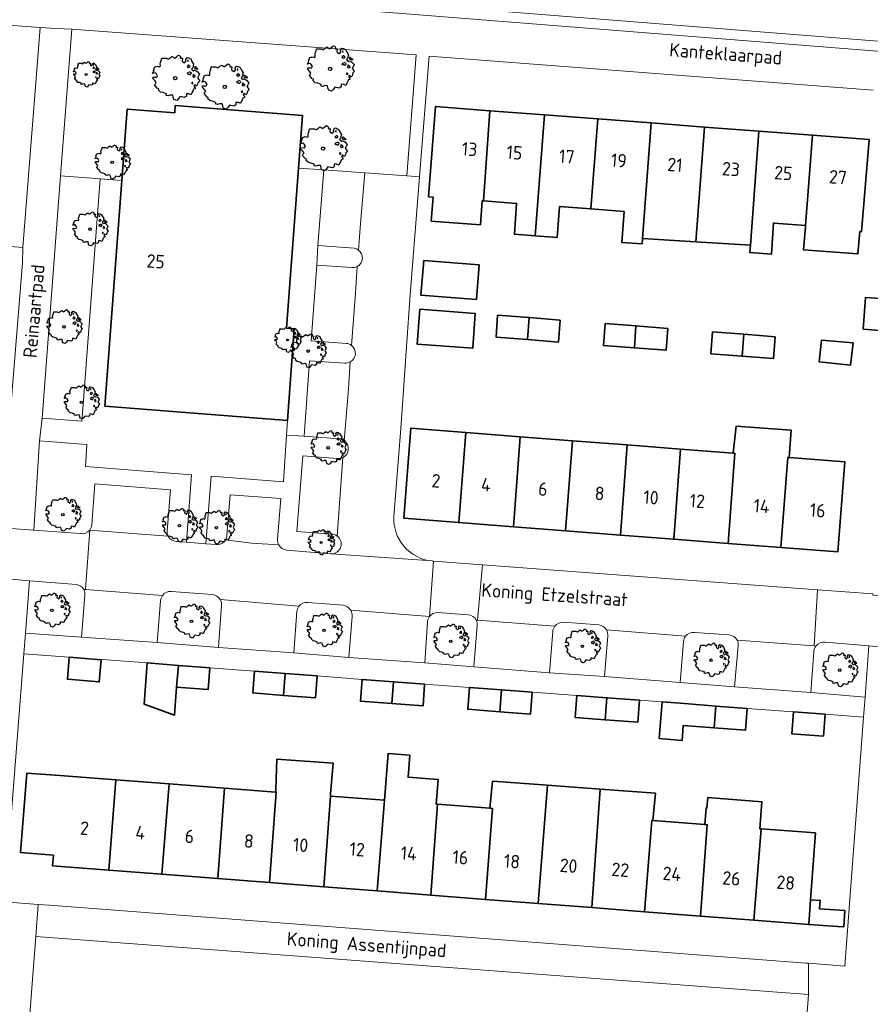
# Model space of a CAD drawing. Header units: metres. Extents: x 152391 to 157968, y 462336 to 467280.
# Tile 271 of 656: x 155367 to 155453, y 464817 to 464915. Entities that reach past the tile are written whole.
import ezdxf
from ezdxf.enums import TextEntityAlignment as Align

# ---------------------------------------------------------------- set-up
doc = ezdxf.new("R2010")
doc.units = ezdxf.units.M
doc.header["$LTSCALE"] = 0.75
doc.layers.get('0').update_dxf_attribs({"lineweight": 25})
for name, color, linetype, lineweight in [('B-GV-GR-BOOM-S', 252, 'Continuous', 25), ('B-WE-GR-BEPLANTING_CULTUUR_BODEMBEDEKKER-GV', 251, 'Continuous', 18), ('B-WE-GR-BEPLANTING_CULTUUR_HEESTERS-GV', 251, 'Continuous', 18), ('B-WE-OG-BEBOUWING-GV', 6, 'Continuous', 35), ('B-WE-OG-BEBOUWING-T18', 1, 'Continuous', 18), ('B-WE-OG-TERREIN_CULTUURSCHEIDING-GV', 251, 'Continuous', 18), ('B-WE-OG-TOPOGRAFIE-T18', 1, 'Continuous', 18), ('B-WE-OG-WATER_SLOOT-GV', 251, 'Continuous', 18), ('B-WE-VH-VERHARDING_BETONSTRAATSTEEN-GV', 251, 'Continuous', 18), ('B-WE-VH-VERHARDING_TEGEL-GV', 251, 'Continuous', 18)]:
    doc.layers.add(name, color=color, linetype=linetype, lineweight=lineweight)
doc.styles.add('NLCS-ISO-M750-T18', font='NLCS-ISO.ttf', dxfattribs={"height": 1.35})

# ---------------------------------------------------------------- blocks, each defined once
blk = doc.blocks.new('SGR-BOOM_21_30')
at = {"linetype": 'Continuous'}
for p, q in [((-1.133, 1.088), (-1.109, 1.187)), ((-1.121, 0.924), (-1.133, 1.088)), ((-1.109, 1.187), (-1.051, 1.335)), ((-1.051, 1.335), (-1.016, 1.499)), ((-1.016, 1.499), (-0.668, 1.499)), ((-0.668, 1.499), (-0.516, 1.433)), ((-0.516, 1.433), (-0.47, 1.45)), ((-0.47, 1.45), (-0.365, 1.548)), ((-0.365, 1.548), (-0.226, 1.647)), ((-0.226, 1.647), (-0.133, 1.581)), ((-0.133, 1.581), (-0.063, 1.515)), ((-0.063, 1.515), (0.065, 1.581)), ((0.065, 1.581), (0.205, 1.712)), ((0.205, 1.712), (0.263, 1.729)), ((0.263, 1.729), (0.333, 1.696)), ((0.333, 1.696), (0.391, 1.647)), ((0.402, 1.532), (0.379, 1.499)), ((0.379, 1.499), (0.53, 1.515)), ((0.391, 1.647), (0.402, 1.532)), ((0.542, 1.483), (0.507, 1.285)), ((0.507, 1.285), (0.565, 1.236)), ((0.53, 1.515), (0.542, 1.483)), ((0.565, 1.236), (0.693, 1.154)), ((0.693, 1.154), (0.751, 1.203)), ((0.751, 1.203), (0.798, 1.285)), ((0.786, 1.4), (0.891, 1.565)), ((0.798, 1.285), (0.786, 1.4)), ((0.891, 1.565), (1.019, 1.532)), ((0.972, 1.368), (0.926, 1.335)), ((0.926, 1.335), (0.949, 1.253)), ((0.949, 1.253), (0.961, 1.236)), ((0.961, 1.269), (0.972, 1.368)), ((1.019, 1.532), (1.158, 1.45)), ((1.158, 1.45), (1.251, 1.269)), ((1.251, 1.269), (1.379, 1.055)), ((1.379, 1.055), (1.321, 0.793)), ((-1.703, 0.365), (-1.656, 0.48)), ((-1.493, 0.415), (-1.703, 0.365)), ((-1.679, -0.029), (-1.668, 0.086)), ((-1.668, 0.086), (-1.389, 0.07)), ((-1.656, 0.48), (-1.598, 0.53)), ((-1.633, 0.579), (-1.528, 0.875)), ((-1.598, 0.53), (-1.633, 0.579)), ((-1.528, 0.875), (-1.458, 0.858)), ((-1.423, 0.333), (-1.493, 0.415)), ((-1.458, 0.858), (-1.342, 0.908)), ((-1.33, 0.185), (-1.423, 0.333)), ((-1.389, 0.07), (-1.33, 0.185)), ((-1.342, 0.908), (-1.179, 0.858)), ((-1.179, 0.858), (-1.121, 0.924)), ((0.937, 0.908), (0.891, 0.875)), ((0.891, 0.875), (0.926, 0.825)), ((0.926, 0.415), (0.891, 0.333)), ((0.891, 0.333), (1.03, 0.316)), ((0.926, 0.825), (0.984, 0.842)), ((1.054, 0.464), (0.926, 0.415)), ((0.972, 0.973), (0.937, 0.908)), ((1.03, 0.973), (0.972, 0.973)), ((0.984, 0.842), (1.03, 0.776)), ((1.077, 0.94), (1.03, 0.973)), ((1.03, 0.776), (1.077, 0.842)), ((1.03, 0.316), (1.112, 0.251)), ((1.112, 0.464), (1.054, 0.464)), ((1.124, 0.875), (1.077, 0.94)), ((1.077, 0.842), (1.124, 0.875)), ((1.217, 0.398), (1.112, 0.464)), ((1.112, 0.251), (1.205, 0.365)), ((1.205, 0.365), (1.24, 0.415)), ((1.321, 0.793), (1.228, 0.694)), ((1.228, 0.694), (1.275, 0.628)), ((1.275, 0.628), (1.379, 0.563)), ((1.344, 0.185), (1.31, 0.103)), ((1.434, 0.049), (1.31, 0.103)), ((1.356, 0.3), (1.344, 0.234)), ((1.344, 0.234), (1.344, 0.185)), ((1.426, 0.234), (1.356, 0.3)), ((1.379, 0.563), (1.438, 0.595)), ((1.472, 0.201), (1.426, 0.234)), ((1.434, 0.049), (1.507, 0.136)), ((1.472, 0.858), (1.438, 0.809)), ((1.438, 0.809), (1.461, 0.743)), ((1.438, 0.595), (1.565, 0.563)), ((1.461, 0.743), (1.531, 0.694)), ((1.542, 0.858), (1.472, 0.858)), ((1.507, 0.136), (1.472, 0.201)), ((1.531, 0.727), (1.635, 0.678)), ((1.531, 0.694), (1.542, 0.727)), ((1.624, 0.76), (1.542, 0.858)), ((1.565, 0.563), (1.635, 0.513)), ((1.728, 0.71), (1.624, 0.76)), ((1.635, 0.678), (1.728, 0.71)), ((1.635, 0.513), (1.81, 0.316)), ((1.717, 0.103), (1.67, 0.037)), ((1.67, 0.037), (1.763, -0.094)), ((1.81, 0.316), (1.717, 0.103)), ((-1.54, -0.177), (-1.679, -0.029)), ((-1.551, -0.505), (-1.493, -0.423)), ((-1.354, -0.752), (-1.551, -0.505)), ((-1.435, -0.324), (-1.54, -0.177)), ((-1.493, -0.423), (-1.435, -0.324)), ((-1.249, -0.784), (-1.354, -0.752)), ((-1.272, -0.899), (-1.249, -0.784)), ((-1.109, -1.047), (-1.272, -0.899)), ((1.286, -0.292), (1.24, -0.357)), ((1.24, -0.357), (1.251, -0.423)), ((1.263, -0.423), (1.333, -0.407)), ((1.333, -0.341), (1.286, -0.292)), ((1.356, -0.883), (1.286, -1.014)), ((1.333, -0.407), (1.333, -0.341)), ((1.368, -0.834), (1.356, -0.883)), ((1.484, -0.801), (1.368, -0.834)), ((1.461, -0.472), (1.391, -0.587)), ((1.391, -0.587), (1.426, -0.637)), ((1.426, -0.637), (1.496, -0.702)), ((1.577, -0.587), (1.461, -0.472)), ((1.496, -0.702), (1.484, -0.801)), ((1.658, -0.522), (1.577, -0.587)), ((1.682, -0.423), (1.658, -0.522)), ((1.717, -0.308), (1.682, -0.423)), ((1.845, -0.177), (1.717, -0.308)), ((1.763, -0.094), (1.845, -0.177)), ((-0.912, -1.08), (-1.109, -1.047)), ((-0.668, -1.179), (-0.912, -1.08)), ((-0.679, -1.294), (-0.668, -1.179)), ((-0.551, -1.326), (-0.679, -1.294)), ((-0.4, -1.261), (-0.551, -1.326)), ((-0.191, -1.277), (-0.4, -1.261)), ((-0.156, -1.425), (-0.191, -1.277)), ((-0.133, -1.491), (-0.156, -1.425)), ((-0.098, -1.606), (-0.133, -1.491)), ((0.112, -1.671), (-0.098, -1.606)), ((0.251, -1.524), (0.112, -1.671)), ((0.356, -1.376), (0.251, -1.524)), ((0.682, -1.441), (0.356, -1.376)), ((0.833, -1.359), (0.682, -1.441)), ((0.844, -1.162), (0.833, -1.359)), ((1.03, -1.179), (0.844, -1.162)), ((1.182, -1.244), (1.03, -1.179)), ((1.286, -1.014), (1.182, -1.244))]:
    blk.add_line(p, q, dxfattribs=at)
blk.add_circle((0, 0), 0.126, dxfattribs=at)
blk = doc.blocks.new('SGR-BOOM_31_50')
at = {"linetype": 'Continuous'}
for p, q in [((-1.402, 1.78), (-1.355, 1.999)), ((-1.355, 1.999), (-0.89, 1.999)), ((-0.89, 1.999), (-0.688, 1.911)), ((-0.626, 1.933), (-0.487, 2.064)), ((-0.487, 2.064), (-0.301, 2.196)), ((-0.301, 2.196), (-0.177, 2.108)), ((-0.177, 2.108), (-0.084, 2.02)), ((-0.084, 2.02), (0.087, 2.108)), ((0.087, 2.108), (0.273, 2.283)), ((0.273, 2.283), (0.351, 2.305)), ((0.351, 2.305), (0.444, 2.261)), ((0.444, 2.261), (0.521, 2.196)), ((0.537, 2.042), (0.506, 1.999)), ((0.506, 1.999), (0.707, 2.02)), ((0.521, 2.196), (0.537, 2.042)), ((0.723, 1.977), (0.676, 1.714)), ((0.707, 2.02), (0.723, 1.977)), ((1.048, 1.867), (1.188, 2.086)), ((1.188, 2.086), (1.358, 2.042)), ((1.358, 2.042), (1.545, 1.933)), ((-2.177, 0.772), (-2.038, 1.166)), ((-2.038, 1.166), (-1.944, 1.144)), ((-1.944, 1.144), (-1.789, 1.21)), ((-1.789, 1.21), (-1.572, 1.144)), ((-1.572, 1.144), (-1.495, 1.232)), ((-1.51, 1.451), (-1.479, 1.582)), ((-1.495, 1.232), (-1.51, 1.451)), ((-1.479, 1.582), (-1.402, 1.78)), ((-0.688, 1.911), (-0.626, 1.933)), ((0.676, 1.714), (0.754, 1.648)), ((0.754, 1.648), (0.924, 1.539)), ((0.924, 1.539), (1.002, 1.604)), ((1.002, 1.604), (1.064, 1.714)), ((1.064, 1.714), (1.048, 1.867)), ((1.25, 1.21), (1.188, 1.166)), ((1.188, 1.166), (1.234, 1.101)), ((1.296, 1.823), (1.234, 1.78)), ((1.234, 1.78), (1.265, 1.67)), ((1.234, 1.101), (1.312, 1.122)), ((1.296, 1.298), (1.25, 1.21)), ((1.265, 1.67), (1.281, 1.648)), ((1.281, 1.692), (1.296, 1.823)), ((1.374, 1.298), (1.296, 1.298)), ((1.312, 1.122), (1.374, 1.035)), ((1.436, 1.254), (1.374, 1.298)), ((1.374, 1.035), (1.436, 1.122)), ((1.498, 1.166), (1.436, 1.254)), ((1.436, 1.122), (1.498, 1.166)), ((1.545, 1.933), (1.669, 1.692)), ((1.762, 1.057), (1.638, 0.925)), ((1.669, 1.692), (1.839, 1.407)), ((1.839, 1.407), (1.762, 1.057)), ((1.963, 1.144), (1.917, 1.079)), ((1.917, 1.079), (1.948, 0.991)), ((1.948, 0.991), (2.041, 0.925)), ((2.056, 1.144), (1.963, 1.144)), ((2.165, 1.013), (2.056, 1.144)), ((2.304, 0.947), (2.165, 1.013)), ((-2.27, 0.487), (-2.208, 0.641)), ((-1.991, 0.553), (-2.27, 0.487)), ((-2.239, -0.038), (-2.224, 0.115)), ((-2.224, 0.115), (-1.851, 0.093)), ((-2.208, 0.641), (-2.131, 0.706)), ((-2.131, 0.706), (-2.177, 0.772)), ((-1.898, 0.444), (-1.991, 0.553)), ((-1.774, 0.246), (-1.898, 0.444)), ((-1.851, 0.093), (-1.774, 0.246)), ((1.234, 0.553), (1.188, 0.444)), ((1.188, 0.444), (1.374, 0.422)), ((1.405, 0.619), (1.234, 0.553)), ((1.374, 0.422), (1.483, 0.334)), ((1.483, 0.619), (1.405, 0.619)), ((1.622, 0.531), (1.483, 0.619)), ((1.483, 0.334), (1.607, 0.487)), ((1.607, 0.487), (1.653, 0.553)), ((1.638, 0.925), (1.7, 0.838)), ((1.7, 0.838), (1.839, 0.75)), ((1.793, 0.246), (1.746, 0.137)), ((1.911, 0.065), (1.746, 0.137)), ((1.808, 0.4), (1.793, 0.312)), ((1.793, 0.312), (1.793, 0.246)), ((1.901, 0.312), (1.808, 0.4)), ((1.839, 0.75), (1.917, 0.794)), ((1.963, 0.268), (1.901, 0.312)), ((1.911, 0.065), (2.01, 0.181)), ((1.917, 0.794), (2.087, 0.75)), ((2.01, 0.181), (1.963, 0.268)), ((2.041, 0.969), (2.18, 0.903)), ((2.041, 0.925), (2.056, 0.969)), ((2.087, 0.75), (2.18, 0.684)), ((2.18, 0.903), (2.304, 0.947)), ((2.18, 0.684), (2.413, 0.422)), ((2.289, 0.137), (2.227, 0.049)), ((2.227, 0.049), (2.351, -0.126)), ((2.413, 0.422), (2.289, 0.137)), ((-2.053, -0.235), (-2.239, -0.038)), ((-2.069, -0.673), (-1.991, -0.564)), ((-1.805, -1.002), (-2.069, -0.673)), ((-1.913, -0.433), (-2.053, -0.235)), ((-1.991, -0.564), (-1.913, -0.433)), ((1.715, -0.389), (1.653, -0.476)), ((1.653, -0.476), (1.669, -0.564)), ((1.684, -0.564), (1.777, -0.542)), ((1.777, -0.454), (1.715, -0.389)), ((1.777, -0.542), (1.777, -0.454)), ((1.948, -0.63), (1.855, -0.783)), ((1.855, -0.783), (1.901, -0.849)), ((1.901, -0.849), (1.994, -0.936)), ((2.103, -0.783), (1.948, -0.63)), ((1.994, -0.936), (1.979, -1.068)), ((2.211, -0.695), (2.103, -0.783)), ((2.242, -0.564), (2.211, -0.695)), ((2.289, -0.411), (2.242, -0.564)), ((2.459, -0.235), (2.289, -0.411)), ((2.351, -0.126), (2.459, -0.235)), ((-1.665, -1.046), (-1.805, -1.002)), ((-1.696, -1.199), (-1.665, -1.046)), ((-1.479, -1.396), (-1.696, -1.199)), ((-1.216, -1.44), (-1.479, -1.396)), ((-0.89, -1.571), (-1.216, -1.44)), ((-0.906, -1.725), (-0.89, -1.571)), ((-0.735, -1.769), (-0.906, -1.725)), ((-0.533, -1.681), (-0.735, -1.769)), ((-0.254, -1.703), (-0.533, -1.681)), ((-0.208, -1.9), (-0.254, -1.703)), ((-0.177, -1.988), (-0.208, -1.9)), ((0.475, -1.834), (0.335, -2.031)), ((0.909, -1.922), (0.475, -1.834)), ((1.11, -1.812), (0.909, -1.922)), ((1.126, -1.55), (1.11, -1.812)), ((1.374, -1.571), (1.126, -1.55)), ((1.576, -1.659), (1.374, -1.571)), ((1.715, -1.352), (1.576, -1.659)), ((1.808, -1.177), (1.715, -1.352)), ((1.824, -1.112), (1.808, -1.177)), ((1.979, -1.068), (1.824, -1.112)), ((-0.13, -2.141), (-0.177, -1.988)), ((0.149, -2.229), (-0.13, -2.141)), ((0.335, -2.031), (0.149, -2.229))]:
    blk.add_line(p, q, dxfattribs=at)
blk.add_circle((0, 0), 0.169, dxfattribs=at)
blk = doc.blocks.new('SGR-BOOM_DIAMETER_ONBEKEND')
at = {"linetype": 'Continuous'}
for p, q in [((-0.832, 0.89), (-0.788, 1.001)), ((-0.788, 1.001), (-0.762, 1.124)), ((-0.762, 1.124), (-0.501, 1.124)), ((-0.501, 1.124), (-0.387, 1.075)), ((-0.387, 1.075), (-0.352, 1.087)), ((-0.352, 1.087), (-0.274, 1.161)), ((-0.274, 1.161), (-0.169, 1.235)), ((-0.169, 1.235), (-0.099, 1.186)), ((-0.099, 1.186), (-0.047, 1.137)), ((-0.047, 1.137), (0.049, 1.186)), ((0.049, 1.186), (0.154, 1.284)), ((0.154, 1.284), (0.197, 1.297)), ((0.197, 1.297), (0.25, 1.272)), ((0.25, 1.272), (0.293, 1.235)), ((0.302, 1.149), (0.284, 1.124)), ((0.284, 1.124), (0.398, 1.137)), ((0.293, 1.235), (0.302, 1.149)), ((0.407, 1.112), (0.38, 0.964)), ((0.398, 1.137), (0.407, 1.112)), ((0.59, 1.05), (0.668, 1.173)), ((0.598, 0.964), (0.59, 1.05)), ((0.668, 1.173), (0.764, 1.149)), ((0.729, 1.026), (0.694, 1.001)), ((0.694, 1.001), (0.712, 0.939)), ((0.721, 0.952), (0.729, 1.026)), ((0.764, 1.149), (0.869, 1.087)), ((0.869, 1.087), (0.939, 0.952)), ((-1.277, 0.274), (-1.242, 0.36)), ((-1.12, 0.311), (-1.277, 0.274)), ((-1.259, -0.022), (-1.251, 0.065)), ((-1.251, 0.065), (-1.041, 0.052)), ((-1.242, 0.36), (-1.198, 0.397)), ((-1.225, 0.434), (-1.146, 0.656)), ((-1.198, 0.397), (-1.225, 0.434)), ((-1.146, 0.656), (-1.094, 0.644)), ((-1.068, 0.249), (-1.12, 0.311)), ((-1.094, 0.644), (-1.007, 0.681)), ((-0.998, 0.139), (-1.068, 0.249)), ((-1.041, 0.052), (-0.998, 0.139)), ((-1.007, 0.681), (-0.884, 0.644)), ((-0.884, 0.644), (-0.841, 0.693)), ((-0.85, 0.816), (-0.832, 0.89)), ((-0.841, 0.693), (-0.85, 0.816)), ((0.38, 0.964), (0.424, 0.927)), ((0.424, 0.927), (0.52, 0.865)), ((0.52, 0.865), (0.564, 0.902)), ((0.564, 0.902), (0.598, 0.964)), ((0.703, 0.681), (0.668, 0.656)), ((0.668, 0.656), (0.694, 0.619)), ((0.694, 0.311), (0.668, 0.249)), ((0.668, 0.249), (0.773, 0.237)), ((0.694, 0.619), (0.738, 0.631)), ((0.79, 0.348), (0.694, 0.311)), ((0.729, 0.73), (0.703, 0.681)), ((0.712, 0.939), (0.721, 0.927)), ((0.773, 0.73), (0.729, 0.73)), ((0.738, 0.631), (0.773, 0.582)), ((0.808, 0.705), (0.773, 0.73)), ((0.773, 0.582), (0.808, 0.631)), ((0.773, 0.237), (0.834, 0.188)), ((0.834, 0.348), (0.79, 0.348)), ((0.843, 0.656), (0.808, 0.705)), ((0.808, 0.631), (0.843, 0.656)), ((0.912, 0.299), (0.834, 0.348)), ((0.834, 0.188), (0.904, 0.274)), ((0.904, 0.274), (0.93, 0.311)), ((0.991, 0.594), (0.921, 0.521)), ((0.921, 0.521), (0.956, 0.471)), ((0.939, 0.952), (1.035, 0.792)), ((0.956, 0.471), (1.035, 0.422)), ((1.008, 0.139), (0.982, 0.077)), ((1.075, 0.037), (0.982, 0.077)), ((1.035, 0.792), (0.991, 0.594)), ((1.017, 0.225), (1.008, 0.176)), ((1.008, 0.176), (1.008, 0.139)), ((1.069, 0.176), (1.017, 0.225)), ((1.035, 0.422), (1.078, 0.447)), ((1.104, 0.151), (1.069, 0.176)), ((1.075, 0.037), (1.13, 0.102)), ((1.104, 0.644), (1.078, 0.607)), ((1.078, 0.607), (1.096, 0.557)), ((1.078, 0.447), (1.174, 0.422)), ((1.096, 0.557), (1.148, 0.521)), ((1.157, 0.644), (1.104, 0.644)), ((1.13, 0.102), (1.104, 0.151)), ((1.148, 0.545), (1.226, 0.508)), ((1.148, 0.521), (1.157, 0.545)), ((1.218, 0.57), (1.157, 0.644)), ((1.174, 0.422), (1.226, 0.385)), ((1.296, 0.533), (1.218, 0.57)), ((1.226, 0.508), (1.296, 0.533)), ((1.226, 0.385), (1.357, 0.237)), ((1.287, 0.077), (1.253, 0.028)), ((1.253, 0.028), (1.322, -0.071)), ((1.357, 0.237), (1.287, 0.077)), ((-1.155, -0.132), (-1.259, -0.022)), ((-1.164, -0.379), (-1.12, -0.317)), ((-1.015, -0.564), (-1.164, -0.379)), ((-1.076, -0.243), (-1.155, -0.132)), ((-1.12, -0.317), (-1.076, -0.243)), ((-0.937, -0.588), (-1.015, -0.564)), ((-0.954, -0.675), (-0.937, -0.588)), ((-0.832, -0.785), (-0.954, -0.675)), ((-0.684, -0.81), (-0.832, -0.785)), ((-0.501, -0.884), (-0.684, -0.81)), ((-0.509, -0.97), (-0.501, -0.884)), ((-0.413, -0.995), (-0.509, -0.97)), ((-0.3, -0.946), (-0.413, -0.995)), ((-0.143, -0.958), (-0.3, -0.946)), ((-0.117, -1.069), (-0.143, -0.958)), ((0.633, -0.872), (0.625, -1.019)), ((0.773, -0.884), (0.633, -0.872)), ((0.886, -0.933), (0.773, -0.884)), ((0.965, -0.761), (0.886, -0.933)), ((0.965, -0.219), (0.93, -0.268)), ((0.93, -0.268), (0.939, -0.317)), ((0.947, -0.317), (1, -0.305)), ((1, -0.256), (0.965, -0.219)), ((1.017, -0.662), (0.965, -0.761)), ((1, -0.305), (1, -0.256)), ((1.026, -0.625), (1.017, -0.662)), ((1.113, -0.601), (1.026, -0.625)), ((1.096, -0.354), (1.043, -0.44)), ((1.043, -0.44), (1.069, -0.477)), ((1.069, -0.477), (1.122, -0.527)), ((1.183, -0.44), (1.096, -0.354)), ((1.122, -0.527), (1.113, -0.601)), ((1.244, -0.391), (1.183, -0.44)), ((1.261, -0.317), (1.244, -0.391)), ((1.287, -0.231), (1.261, -0.317)), ((1.383, -0.132), (1.287, -0.231)), ((1.322, -0.071), (1.383, -0.132)), ((-0.099, -1.118), (-0.117, -1.069)), ((-0.073, -1.204), (-0.099, -1.118)), ((0.084, -1.254), (-0.073, -1.204)), ((0.188, -1.143), (0.084, -1.254)), ((0.267, -1.032), (0.188, -1.143)), ((0.511, -1.081), (0.267, -1.032)), ((0.625, -1.019), (0.511, -1.081))]:
    blk.add_line(p, q, dxfattribs=at)
blk.add_circle((0, 0), 0.0948, dxfattribs=at)
blk = doc.blocks.new('SGR-BOOM_0_20')
at = {"linetype": 'Continuous'}
for p, q in [((-0.832, 0.89), (-0.788, 1.001)), ((-0.788, 1.001), (-0.762, 1.124)), ((-0.762, 1.124), (-0.501, 1.124)), ((-0.501, 1.124), (-0.387, 1.075)), ((-0.387, 1.075), (-0.352, 1.087)), ((-0.352, 1.087), (-0.274, 1.161)), ((-0.274, 1.161), (-0.169, 1.235)), ((-0.169, 1.235), (-0.099, 1.186)), ((-0.099, 1.186), (-0.047, 1.137)), ((-0.047, 1.137), (0.049, 1.186)), ((0.049, 1.186), (0.154, 1.284)), ((0.154, 1.284), (0.197, 1.297)), ((0.197, 1.297), (0.25, 1.272)), ((0.25, 1.272), (0.293, 1.235)), ((0.302, 1.149), (0.284, 1.124)), ((0.284, 1.124), (0.398, 1.137)), ((0.293, 1.235), (0.302, 1.149)), ((0.407, 1.112), (0.38, 0.964)), ((0.398, 1.137), (0.407, 1.112)), ((0.59, 1.05), (0.668, 1.173)), ((0.598, 0.964), (0.59, 1.05)), ((0.668, 1.173), (0.764, 1.149)), ((0.729, 1.026), (0.694, 1.001)), ((0.694, 1.001), (0.712, 0.939)), ((0.721, 0.952), (0.729, 1.026)), ((0.764, 1.149), (0.869, 1.087)), ((0.869, 1.087), (0.939, 0.952)), ((-1.277, 0.274), (-1.242, 0.36)), ((-1.12, 0.311), (-1.277, 0.274)), ((-1.259, -0.022), (-1.251, 0.065)), ((-1.251, 0.065), (-1.041, 0.052)), ((-1.242, 0.36), (-1.198, 0.397)), ((-1.225, 0.434), (-1.146, 0.656)), ((-1.198, 0.397), (-1.225, 0.434)), ((-1.146, 0.656), (-1.094, 0.644)), ((-1.068, 0.249), (-1.12, 0.311)), ((-1.094, 0.644), (-1.007, 0.681)), ((-0.998, 0.139), (-1.068, 0.249)), ((-1.041, 0.052), (-0.998, 0.139)), ((-1.007, 0.681), (-0.884, 0.644)), ((-0.884, 0.644), (-0.841, 0.693)), ((-0.85, 0.816), (-0.832, 0.89)), ((-0.841, 0.693), (-0.85, 0.816)), ((0.38, 0.964), (0.424, 0.927)), ((0.424, 0.927), (0.52, 0.865)), ((0.52, 0.865), (0.564, 0.902)), ((0.564, 0.902), (0.598, 0.964)), ((0.703, 0.681), (0.668, 0.656)), ((0.668, 0.656), (0.694, 0.619)), ((0.694, 0.311), (0.668, 0.249)), ((0.668, 0.249), (0.773, 0.237)), ((0.694, 0.619), (0.738, 0.631)), ((0.79, 0.348), (0.694, 0.311)), ((0.729, 0.73), (0.703, 0.681)), ((0.712, 0.939), (0.721, 0.927)), ((0.773, 0.73), (0.729, 0.73)), ((0.738, 0.631), (0.773, 0.582)), ((0.808, 0.705), (0.773, 0.73)), ((0.773, 0.582), (0.808, 0.631)), ((0.773, 0.237), (0.834, 0.188)), ((0.834, 0.348), (0.79, 0.348)), ((0.843, 0.656), (0.808, 0.705)), ((0.808, 0.631), (0.843, 0.656)), ((0.912, 0.299), (0.834, 0.348)), ((0.834, 0.188), (0.904, 0.274)), ((0.904, 0.274), (0.93, 0.311)), ((0.991, 0.594), (0.921, 0.521)), ((0.921, 0.521), (0.956, 0.471)), ((0.939, 0.952), (1.035, 0.792)), ((0.956, 0.471), (1.035, 0.422)), ((1.008, 0.139), (0.982, 0.077)), ((1.075, 0.037), (0.982, 0.077)), ((1.035, 0.792), (0.991, 0.594)), ((1.017, 0.225), (1.008, 0.176)), ((1.008, 0.176), (1.008, 0.139)), ((1.069, 0.176), (1.017, 0.225)), ((1.035, 0.422), (1.078, 0.447)), ((1.104, 0.151), (1.069, 0.176)), ((1.075, 0.037), (1.13, 0.102)), ((1.104, 0.644), (1.078, 0.607)), ((1.078, 0.607), (1.096, 0.557)), ((1.078, 0.447), (1.174, 0.422)), ((1.096, 0.557), (1.148, 0.521)), ((1.157, 0.644), (1.104, 0.644)), ((1.13, 0.102), (1.104, 0.151)), ((1.148, 0.545), (1.226, 0.508)), ((1.148, 0.521), (1.157, 0.545)), ((1.218, 0.57), (1.157, 0.644)), ((1.174, 0.422), (1.226, 0.385)), ((1.296, 0.533), (1.218, 0.57)), ((1.226, 0.508), (1.296, 0.533)), ((1.226, 0.385), (1.357, 0.237)), ((1.287, 0.077), (1.253, 0.028)), ((1.253, 0.028), (1.322, -0.071)), ((1.357, 0.237), (1.287, 0.077)), ((-1.155, -0.132), (-1.259, -0.022)), ((-1.164, -0.379), (-1.12, -0.317)), ((-1.015, -0.564), (-1.164, -0.379)), ((-1.076, -0.243), (-1.155, -0.132)), ((-1.12, -0.317), (-1.076, -0.243)), ((-0.937, -0.588), (-1.015, -0.564)), ((-0.954, -0.675), (-0.937, -0.588)), ((-0.832, -0.785), (-0.954, -0.675)), ((-0.684, -0.81), (-0.832, -0.785)), ((-0.501, -0.884), (-0.684, -0.81)), ((-0.509, -0.97), (-0.501, -0.884)), ((-0.413, -0.995), (-0.509, -0.97)), ((-0.3, -0.946), (-0.413, -0.995)), ((-0.143, -0.958), (-0.3, -0.946)), ((-0.117, -1.069), (-0.143, -0.958)), ((0.633, -0.872), (0.625, -1.019)), ((0.773, -0.884), (0.633, -0.872)), ((0.886, -0.933), (0.773, -0.884)), ((0.965, -0.761), (0.886, -0.933)), ((0.965, -0.219), (0.93, -0.268)), ((0.93, -0.268), (0.939, -0.317)), ((0.947, -0.317), (1, -0.305)), ((1, -0.256), (0.965, -0.219)), ((1.017, -0.662), (0.965, -0.761)), ((1, -0.305), (1, -0.256)), ((1.026, -0.625), (1.017, -0.662)), ((1.113, -0.601), (1.026, -0.625)), ((1.096, -0.354), (1.043, -0.44)), ((1.043, -0.44), (1.069, -0.477)), ((1.069, -0.477), (1.122, -0.527)), ((1.183, -0.44), (1.096, -0.354)), ((1.122, -0.527), (1.113, -0.601)), ((1.244, -0.391), (1.183, -0.44)), ((1.261, -0.317), (1.244, -0.391)), ((1.287, -0.231), (1.261, -0.317)), ((1.383, -0.132), (1.287, -0.231)), ((1.322, -0.071), (1.383, -0.132)), ((-0.099, -1.118), (-0.117, -1.069)), ((-0.073, -1.204), (-0.099, -1.118)), ((0.084, -1.254), (-0.073, -1.204)), ((0.188, -1.143), (0.084, -1.254)), ((0.267, -1.032), (0.188, -1.143)), ((0.511, -1.081), (0.267, -1.032)), ((0.625, -1.019), (0.511, -1.081))]:
    blk.add_line(p, q, dxfattribs=at)
blk.add_circle((0, 0), 0.0948, dxfattribs=at)

msp = doc.modelspace()

# ---------------------------------------------------------------- linework, layer by layer
at = {"layer": 'B-WE-GR-BEPLANTING_CULTUUR_BODEMBEDEKKER-GV'}
for points in [[(155383.17, 464863.01), (155384.199, 464862.93), (155384.71, 464869.69), (155374.08, 464870.52), (155374.22, 464872.74), (155369.48, 464873.09), (155368.89, 464864.153), (155373.55, 464863.8)], [(155374.7, 464864.7), (155375.01, 464868.79), (155382.59, 464868.17), (155382.26, 464864.08)]]:
    msp.add_lwpolyline(points, dxfattribs=at)
for points in [[(155373.55, 464863.8, 0.283775), (155374.502, 464864.158)], [(155374.502, 464864.158, 0.151318), (155374.7, 464864.7)], [(155382.26, 464864.08, 0.147614), (155382.37, 464863.537)], [(155382.37, 464863.537, 0.261434), (155383.17, 464863.01)]]:
    msp.add_lwpolyline(points, format="xyb", dxfattribs=at)
at = {"layer": 'B-WE-GR-BEPLANTING_CULTUUR_HEESTERS-GV'}
for points in [[(155400.24, 464882.87), (155396.7, 464883.12), (155397.26, 464890.73), (155397.38, 464892.7), (155397.98, 464900.27), (155395.428, 464900.451), (155394.215, 464884.398), (155395.002, 464884.336), (155394.336, 464875.15)], [(155394.336, 464875.15), (155394.239, 464873.685), (155395.995, 464873.56), (155396.55, 464881.13), (155400.06, 464880.9)], [(155400.605, 464881.008), (155400.621, 464881.017)], [(155399.51, 464873.31), (155395.995, 464873.56), (155394.239, 464873.685), (155393.93, 464868.99), (155386.67, 464869.55), (155386.139, 464862.78), (155387.17, 464862.7)], [(155400.039, 464873.103), (155400.022, 464873.116)], [(155398.76, 464863.75), (155395.28, 464864.02), (155395.87, 464871.61), (155399.34, 464871.32)], [(155399.888, 464871.429), (155399.908, 464871.439)], [(155388.26, 464863.62), (155388.58, 464867.7), (155393.65, 464867.32), (155393.33, 464863.23)], [(155387.946, 464862.955), (155388.047, 464863.079), (155388.122, 464863.17)], [(155399.331, 464863.545), (155399.321, 464863.552)], [(155393.442, 464862.682), (155393.456, 464862.655)], [(155394.23, 464862.14), (155398.64, 464861.78), (155398.663, 464861.779), (155398.701, 464861.776)], [(155373.158, 464858.696), (155368.455, 464859.078), (155368.045, 464853.826)], [(155386.806, 464857.692), (155382.664, 464857.985)], [(155368.045, 464853.826), (155373.677, 464853.418), (155374.023, 464857.62)], [(155381.612, 464857.044), (155381.248, 464852.87), (155387.428, 464852.391), (155387.722, 464856.605)], [(155395.276, 464855.987), (155394.978, 464851.843)], [(155399.925, 464856.619), (155396.355, 464856.893)], [(155394.978, 464851.843), (155400.497, 464851.388), (155400.801, 464855.499)], [(155412.443, 464855.64), (155409.413, 464855.878)], [(155408.359, 464854.924), (155408.093, 464850.833), (155413.029, 464850.442), (155413.343, 464854.58)], [(155420.928, 464853.967), (155420.604, 464849.851), (155426.102, 464849.453), (155426.435, 464853.561)], [(155425.537, 464854.653), (155422.017, 464854.901)], [(155434.038, 464852.984), (155433.713, 464848.86)], [(155438.609, 464853.633), (155435.127, 464853.884)], [(155433.713, 464848.86), (155439.164, 464848.443), (155439.511, 464852.554)], [(155447.101, 464851.972), (155446.794, 464847.858), (155452.24, 464847.41), (155452.626, 464852.536), (155448.278, 464852.899)]]:
    msp.add_lwpolyline(points, dxfattribs=at)
msp.add_lwpolyline([(155369.72, 464875.367), (155373.711, 464875.061), (155373.839, 464876.752), (155375.551, 464899.383), (155371.574, 464899.684)], close=True, dxfattribs=at)
for points in [[(155400.756, 464882.666, 0.147256), (155400.24, 464882.87)], [(155400.621, 464881.017, 0.540135), (155400.756, 464882.666)], [(155400.06, 464880.9, 0.154252), (155400.605, 464881.008)], [(155400.022, 464873.116, 0.14109), (155399.51, 464873.31)], [(155399.908, 464871.439, 0.5451), (155400.039, 464873.103)], [(155399.34, 464871.32, 0.147771), (155399.888, 464871.429)], [(155387.17, 464862.7, 0.217961), (155387.946, 464862.955)], [(155388.122, 464863.17, 0.115589), (155388.26, 464863.62)], [(155393.33, 464863.23, 0.149364), (155393.442, 464862.682)], [(155398.701, 464861.776, 0.730155), (155399.331, 464863.545)], [(155399.321, 464863.552, 0.15366), (155398.76, 464863.75)], [(155393.456, 464862.655, 0.249105), (155394.23, 464862.14)], [(155373.9, 464858.189, 0.236116), (155373.158, 464858.696)], [(155374.023, 464857.62, 0.149612), (155373.9, 464858.189)], [(155382.664, 464857.985, 0.264465), (155381.797, 464857.598)], [(155381.797, 464857.598, 0.157554), (155381.612, 464857.044)], [(155387.59, 464857.175, 0.241873), (155386.806, 464857.692)], [(155387.722, 464856.605, 0.143478), (155387.59, 464857.175)], [(155395.463, 464856.516, 0.149977), (155395.276, 464855.987)], [(155396.355, 464856.893, 0.272139), (155395.463, 464856.516)], [(155400.668, 464856.11, 0.230057), (155399.925, 464856.619)], [(155400.801, 464855.499, 0.155592), (155400.668, 464856.11)], [(155408.581, 464855.491, 0.151273), (155408.359, 464854.924)], [(155409.413, 464855.878, 0.236947), (155408.581, 464855.491)], [(155413.263, 464855.125, 0.28681), (155412.443, 464855.64)], [(155413.343, 464854.58, 0.154305), (155413.263, 464855.125)], [(155421.138, 464854.517, 0.14951), (155420.928, 464853.967)], [(155422.017, 464854.901, 0.252567), (155421.138, 464854.517)], [(155426.308, 464854.14, 0.239892), (155425.537, 464854.653)], [(155426.435, 464853.561, 0.150229), (155426.308, 464854.14)], [(155434.227, 464853.505, 0.147219), (155434.038, 464852.984)], [(155435.127, 464853.884, 0.272551), (155434.227, 464853.505)], [(155439.417, 464853.12, 0.27334), (155438.609, 464853.633)], [(155439.511, 464852.554, 0.155302), (155439.417, 464853.12)], [(155447.316, 464852.521, 0.147095), (155447.101, 464851.972)], [(155448.278, 464852.899, 0.272014), (155447.316, 464852.521)]]:
    msp.add_lwpolyline(points, format="xyb", dxfattribs=at)
at = {"layer": 'B-WE-OG-BEBOUWING-GV'}
for points in [[(155395.428, 464900.451), (155395.828, 464905.738), (155383.077, 464906.713), (155383.023, 464905.995), (155378.266, 464906.347), (155377.724, 464899.218), (155376.003, 464876.583), (155394.336, 464875.15), (155395.002, 464884.336), (155394.215, 464884.398)], [(155413.992, 464897.158), (155414.629, 464906.204), (155409.17, 464906.62), (155408.473, 464897.571), (155408.931, 464897.537), (155408.752, 464895.136), (155413.672, 464894.768), (155413.852, 464897.168)], [(155419.181, 464893.663), (155420.087, 464905.789), (155414.629, 464906.204), (155413.992, 464897.158), (155417.31, 464896.91), (155417.08, 464893.82)], [(155424.733, 464896.348), (155425.443, 464905.381), (155420.087, 464905.789), (155419.181, 464893.663), (155421.36, 464893.5), (155421.6, 464896.59)], [(155425.443, 464905.381), (155424.733, 464896.348), (155428.08, 464896.09), (155427.84, 464893), (155429.885, 464892.843), (155429.924, 464893.373), (155430.783, 464904.975)], [(155436.15, 464904.566), (155430.783, 464904.975), (155429.924, 464893.373), (155435.289, 464893.051)], [(155441.588, 464904.152), (155436.15, 464904.566), (155435.289, 464893.051), (155440.743, 464892.724)], [(155446.976, 464903.742), (155441.588, 464904.152), (155440.743, 464892.724), (155440.689, 464891.996), (155442.855, 464891.803), (155443.051, 464894.947), (155443.14, 464894.94), (155446.284, 464894.702)], [(155446.976, 464903.742), (155446.284, 464894.702), (155446.266, 464894.52), (155446.077, 464892.249), (155451.536, 464891.843), (155451.726, 464894.086), (155451.904, 464894.072), (155452.65, 464903.31)], [(155413.27, 464887.27), (155413.54, 464890.75), (155407.986, 464891.18), (155407.71, 464887.706)], [(155454.999, 464884.08), (155455.253, 464887.27), (155452.297, 464887.48), (155452.07, 464884.304)], [(155407.586, 464886.303), (155407.323, 464882.806), (155412.9, 464882.39), (155413.16, 464885.88)], [(155418.402, 464883.252), (155418.567, 464885.453), (155415.403, 464885.7), (155415.24, 464883.5)], [(155421.67, 464885.21), (155418.567, 464885.453), (155418.402, 464883.252), (155421.5, 464883.01)], [(155429.113, 464882.423), (155429.275, 464884.622), (155426.19, 464884.86), (155426.02, 464882.66)], [(155429.113, 464882.423), (155432.29, 464882.18), (155432.46, 464884.376), (155429.275, 464884.622)], [(155436.95, 464884.03), (155436.78, 464881.83), (155439.919, 464881.585), (155440.082, 464883.785)], [(155443.226, 464883.54), (155440.082, 464883.785), (155439.919, 464881.585), (155443.06, 464881.34)], [(155451.053, 464882.93), (155447.866, 464883.18), (155447.65, 464881.02), (155450.79, 464880.7)], [(155412.225, 464873.93), (155406.694, 464874.357), (155406.01, 464865.33), (155411.506, 464864.904)], [(155412.225, 464873.93), (155411.506, 464864.904), (155416.999, 464864.478), (155417.674, 464873.51)], [(155439.034, 464871.863), (155439.199, 464871.849), (155438.53, 464862.81), (155443.812, 464862.401), (155444.504, 464871.439), (155444.635, 464871.429), (155444.848, 464874.158), (155439.307, 464874.564)], [(155417.674, 464873.51), (155416.999, 464864.478), (155422.197, 464864.076), (155422.907, 464873.107)], [(155428.391, 464872.684), (155422.907, 464873.107), (155422.197, 464864.076), (155427.721, 464863.648)], [(155428.391, 464872.684), (155427.721, 464863.648), (155433.06, 464863.234), (155433.735, 464872.272)], [(155439.034, 464871.863), (155433.735, 464872.272), (155433.06, 464863.234), (155438.53, 464862.81), (155439.199, 464871.849)], [(155443.812, 464862.401), (155449.5, 464861.96), (155450.2, 464871), (155444.635, 464871.429), (155444.504, 464871.439)], [(155375.65, 464851.13), (155372.44, 464851.41), (155372.259, 464849.213), (155375.45, 464848.93)], [(155383.216, 464848.391), (155383.389, 464850.583), (155380.266, 464850.823), (155379.954, 464846.701), (155383.012, 464845.607)], [(155386.54, 464850.34), (155383.389, 464850.583), (155383.216, 464848.391), (155386.37, 464848.15)], [(155391.026, 464850.01), (155390.86, 464847.82), (155393.932, 464847.58), (155394.096, 464849.772)], [(155397.306, 464849.523), (155394.096, 464849.772), (155393.932, 464847.58), (155397.14, 464847.33)], [(155404.801, 464846.754), (155404.972, 464848.943), (155401.81, 464849.18), (155401.65, 464846.99)], [(155404.801, 464846.754), (155407.92, 464846.52), (155408.08, 464848.71), (155404.972, 464848.943)], [(155415.61, 464845.935), (155415.774, 464848.127), (155412.58, 464848.37), (155412.41, 464846.18)], [(155415.774, 464848.127), (155415.61, 464845.935), (155418.69, 464845.7), (155418.86, 464847.893)], [(155426.196, 464845.139), (155426.352, 464847.331), (155423.353, 464847.56), (155423.18, 464845.37)], [(155426.352, 464847.331), (155426.196, 464845.139), (155429.46, 464844.89), (155429.633, 464847.08)], [(155437.129, 464844.318), (155437.29, 464846.508), (155434.13, 464846.75), (155431.885, 464846.922), (155431.599, 464843.236), (155433.892, 464843.061), (155434.008, 464844.556)], [(155437.29, 464846.508), (155437.129, 464844.318), (155440.24, 464844.08), (155440.41, 464846.27)], [(155445.053, 464845.92), (155444.89, 464843.73), (155448.067, 464843.5), (155448.23, 464845.69)], [(155393.144, 464837.885), (155393.207, 464837.88), (155392.529, 464828.803), (155397.972, 464828.381), (155398.635, 464837.468), (155398.652, 464837.706), (155398.896, 464840.788), (155393.274, 464841.167), (155393.166, 464838.167)], [(155408.704, 464827.549), (155409.388, 464836.653), (155409.24, 464836.664), (155409.428, 464839.141), (155406.423, 464839.369), (155406.59, 464841.57), (155404.411, 464841.735), (155404.046, 464837.058), (155403.337, 464827.965)], [(155376.426, 464830.051), (155377.113, 464839.101), (155371.49, 464839.527), (155368.2, 464839.789), (155367.565, 464831.814), (155370.855, 464831.552), (155370.77, 464830.49)], [(155377.113, 464839.101), (155376.426, 464830.051), (155381.737, 464829.64), (155382.452, 464838.696)], [(155387.338, 464829.205), (155388.006, 464838.274), (155382.452, 464838.696), (155381.737, 464829.64)], [(155392.529, 464828.803), (155393.207, 464837.88), (155393.144, 464837.885), (155388.006, 464838.274), (155387.338, 464829.205)], [(155419.457, 464826.715), (155420.394, 464838.563), (155414.896, 464838.974), (155414.626, 464836.256), (155414.884, 464836.236), (155414.201, 464827.122)], [(155425.685, 464838.168), (155420.394, 464838.563), (155419.457, 464826.715), (155424.851, 464826.297)], [(155424.851, 464826.297), (155430.143, 464825.886), (155430.855, 464835.025), (155430.948, 464835.018), (155431.22, 464837.755), (155425.685, 464838.168)], [(155397.972, 464828.381), (155403.337, 464827.965), (155404.046, 464837.058), (155398.635, 464837.468)], [(155441.103, 464825.036), (155441.814, 464834.197), (155441.682, 464834.207), (155441.895, 464836.915), (155436.463, 464837.321), (155436.368, 464836.27), (155436.305, 464836.275), (155436.179, 464834.621), (155436.417, 464834.603), (155435.745, 464825.452)], [(155408.704, 464827.549), (155414.201, 464827.122), (155414.884, 464836.236), (155414.626, 464836.256), (155409.388, 464836.653)], [(155435.745, 464825.452), (155436.417, 464834.603), (155436.179, 464834.621), (155430.948, 464835.018), (155430.855, 464835.025), (155430.143, 464825.886)], [(155447.285, 464833.787), (155441.814, 464834.197), (155441.103, 464825.036), (155446.603, 464824.61), (155446.787, 464827.079)], [(155449.472, 464824.401), (155450.104, 464824.355), (155450.222, 464825.988), (155447.682, 464826.171), (155447.743, 464827.01), (155446.787, 464827.079), (155446.603, 464824.61)]]:
    msp.add_lwpolyline(points, close=True, dxfattribs=at)
at = {"layer": 'B-WE-OG-TERREIN_CULTUURSCHEIDING-GV'}
for points in [[(155271.939, 464926.36), (155371.324, 464918.629), (155403.274, 464916.144), (155456.423, 464911.949), (155456.678, 464911.929), (155456.503, 464912.946), (155403.352, 464917.141), (155272.022, 464927.357)], [(155363.217, 464892.845), (155367.808, 464892.481), (155369.526, 464914.532), (155364.91, 464914.896), (155364.589, 464910.669), (155363.899, 464901.592)], [(155397.98, 464900.27), (155402.071, 464899.979), (155406.299, 464899.678), (155407.22, 464911.79), (155372.694, 464914.369), (155371.574, 464899.684), (155375.551, 464899.383), (155377.724, 464899.218), (155378.266, 464906.347), (155383.023, 464905.995), (155383.077, 464906.713), (155395.828, 464905.738), (155395.428, 464900.451)], [(155439.919, 464728.826), (155446.57, 464817.59), (155369.08, 464823.4), (155363.727, 464754.31), (155362.535, 464734.978)]]:
    msp.add_lwpolyline(points, close=True, dxfattribs=at)
for points in [[(155401, 464892.409), (155397.38, 464892.7), (155397.26, 464890.73), (155400.78, 464890.481)], [(155401.319, 464890.585), (155401.34, 464890.595)]]:
    msp.add_lwpolyline(points, dxfattribs=at)
for points in [[(155401.459, 464892.223, 0.12598), (155401, 464892.409)], [(155401.34, 464890.595, 0.545937), (155401.459, 464892.223)], [(155400.78, 464890.481, 0.148273), (155401.319, 464890.585)]]:
    msp.add_lwpolyline(points, format="xyb", dxfattribs=at)
at = {"layer": 'B-WE-OG-WATER_SLOOT-GV'}
msp.add_lwpolyline([(155272.912, 464938.094), (155272.166, 464929.101), (155272.022, 464927.357), (155403.352, 464917.141), (155456.503, 464912.946), (155455.76, 464917.274), (155454.706, 464917.097), (155453.699, 464923.1), (155453.256, 464923.131), (155450.531, 464923.053)], dxfattribs=at)
at = {"layer": 'B-WE-VH-VERHARDING_BETONSTRAATSTEEN-GV'}
for points in [[(155401.459, 464892.223), (155401.648, 464894.89), (155402.071, 464899.979), (155397.98, 464900.27), (155397.38, 464892.7), (155401, 464892.409)], [(155402.071, 464899.979), (155401.648, 464894.89), (155401.459, 464892.223)], [(155405.01, 464865.51), (155405.705, 464874.35), (155406.52, 464886.38), (155406.63, 464887.75), (155407.57, 464899.588), (155406.299, 464899.678), (155402.071, 464899.979)], [(155400.78, 464890.481), (155397.26, 464890.73), (155396.7, 464883.12), (155400.24, 464882.87)], [(155401.34, 464890.595), (155401.319, 464890.585), (155401.137, 464887.912), (155400.756, 464882.666)], [(155400.756, 464882.666), (155401.137, 464887.912), (155401.319, 464890.585)], [(155400.06, 464880.9), (155396.55, 464881.13), (155395.995, 464873.56), (155399.51, 464873.31)], [(155400.621, 464881.017), (155400.605, 464881.008), (155400.439, 464878.321), (155400.022, 464873.116), (155400.039, 464873.103)], [(155400.022, 464873.116), (155400.439, 464878.321), (155400.605, 464881.008)], [(155399.34, 464871.32), (155395.87, 464871.61), (155395.28, 464864.02), (155398.76, 464863.75)], [(155399.908, 464871.439), (155399.888, 464871.429), (155399.321, 464863.552), (155399.331, 464863.545)], [(155399.321, 464863.552), (155399.888, 464871.429)], [(155382.26, 464864.08), (155382.59, 464868.17), (155375.01, 464868.79), (155374.7, 464864.7)], [(155393.33, 464863.23), (155393.65, 464867.32), (155388.58, 464867.7), (155388.26, 464863.62)], [(155366.136, 464864.47), (155365.528, 464864.519), (155365.135, 464859.348), (155368.455, 464859.078), (155373.158, 464858.696)], [(155373.55, 464863.8), (155368.89, 464864.153), (155366.573, 464864.319)], [(155373.9, 464858.189), (155374.064, 464858.177), (155374.502, 464864.158)], [(155382.37, 464863.537), (155379.688, 464863.73), (155374.502, 464864.158), (155374.064, 464858.177), (155381.797, 464857.598)], [(155374.502, 464864.158), (155379.688, 464863.73), (155382.37, 464863.537)], [(155387.17, 464862.7), (155386.139, 464862.78), (155384.199, 464862.93), (155383.17, 464863.01)], [(155393.456, 464862.655), (155393.442, 464862.682), (155390.719, 464862.832), (155388.122, 464863.17), (155388.047, 464863.079), (155387.946, 464862.955)], [(155388.122, 464863.17), (155390.719, 464862.832), (155393.442, 464862.682)], [(155400.668, 464856.11), (155408.581, 464855.491), (155408.966, 464861.047), (155408.92, 464861.05), (155408.833, 464861.057), (155408.827, 464861.057), (155398.701, 464861.776), (155398.663, 464861.779), (155398.64, 464861.78), (155394.23, 464862.14)], [(155398.701, 464861.776), (155408.827, 464861.057)], [(155413.263, 464855.125), (155413.391, 464855.115), (155413.895, 464860.678), (155408.966, 464861.047), (155408.581, 464855.491)], [(155447.472, 464858.166), (155413.895, 464860.678), (155413.391, 464855.115), (155421.138, 464854.517)], [(155381.797, 464857.598), (155374.064, 464858.177), (155373.9, 464858.189)], [(155382.664, 464857.985), (155386.806, 464857.692)], [(155439.417, 464853.12), (155447.134, 464852.535), (155447.472, 464858.166)], [(155456.01, 464857.365), (155453.02, 464857.61), (155453.02, 464857.75), (155447.472, 464858.166), (155447.134, 464852.535), (155447.316, 464852.521)], [(155374.023, 464857.62), (155373.677, 464853.418), (155381.248, 464852.87)], [(155381.248, 464852.87), (155381.612, 464857.044)], [(155395.463, 464856.516), (155387.59, 464857.175)], [(155387.59, 464857.175), (155395.463, 464856.516)], [(155387.722, 464856.605), (155387.428, 464852.391), (155394.978, 464851.843), (155395.276, 464855.987)], [(155396.355, 464856.893), (155399.925, 464856.619)], [(155408.581, 464855.491), (155400.668, 464856.11)], [(155400.801, 464855.499), (155400.497, 464851.388)], [(155409.413, 464855.878), (155412.443, 464855.64)], [(155421.138, 464854.517), (155413.391, 464855.115), (155413.263, 464855.125)], [(155400.497, 464851.388), (155408.093, 464850.833), (155408.359, 464854.924)], [(155413.343, 464854.58), (155413.029, 464850.442), (155420.604, 464849.851)], [(155420.604, 464849.851), (155420.928, 464853.967)], [(155422.017, 464854.901), (155425.537, 464854.653)], [(155426.308, 464854.14), (155434.227, 464853.505)], [(155434.227, 464853.505), (155426.308, 464854.14)], [(155426.435, 464853.561), (155426.102, 464849.453)], [(155426.102, 464849.453), (155433.713, 464848.86), (155434.038, 464852.984)], [(155435.127, 464853.884), (155438.609, 464853.633)], [(155447.134, 464852.535), (155439.417, 464853.12)], [(155439.511, 464852.554), (155439.164, 464848.443), (155446.794, 464847.858), (155447.101, 464851.972)], [(155447.316, 464852.521), (155447.134, 464852.535)], [(155448.278, 464852.899), (155452.626, 464852.536), (155455.57, 464852.29)]]:
    msp.add_lwpolyline(points, dxfattribs=at)
for points in [[(155401, 464892.409, -0.12598), (155401.459, 464892.223)], [(155401.459, 464892.223, -0.545937), (155401.34, 464890.595)], [(155401.319, 464890.585, -0.148273), (155400.78, 464890.481)], [(155400.24, 464882.87, -0.147256), (155400.756, 464882.666)], [(155400.756, 464882.666, -0.540135), (155400.621, 464881.017)], [(155400.605, 464881.008, -0.154252), (155400.06, 464880.9)], [(155399.51, 464873.31, -0.14109), (155400.022, 464873.116)], [(155400.039, 464873.103, -0.5451), (155399.908, 464871.439)], [(155399.888, 464871.429, -0.147771), (155399.34, 464871.32)], [(155408.827, 464861.057, -0.405803), (155405.01, 464865.51)], [(155374.502, 464864.158, -0.283775), (155373.55, 464863.8)], [(155374.7, 464864.7, -0.151318), (155374.502, 464864.158)], [(155382.37, 464863.537, -0.147614), (155382.26, 464864.08)], [(155383.17, 464863.01, -0.261434), (155382.37, 464863.537)], [(155387.946, 464862.955, -0.217961), (155387.17, 464862.7)], [(155388.26, 464863.62, -0.115589), (155388.122, 464863.17)], [(155393.442, 464862.682, -0.149364), (155393.33, 464863.23)], [(155399.331, 464863.545, -0.730155), (155398.701, 464861.776)], [(155398.76, 464863.75, -0.15366), (155399.321, 464863.552)], [(155394.23, 464862.14, -0.249105), (155393.456, 464862.655)], [(155373.158, 464858.696, -0.236116), (155373.9, 464858.189)], [(155373.9, 464858.189, -0.149612), (155374.023, 464857.62)], [(155381.797, 464857.598, -0.264465), (155382.664, 464857.985)], [(155381.612, 464857.044, -0.157554), (155381.797, 464857.598)], [(155386.806, 464857.692, -0.241873), (155387.59, 464857.175)], [(155387.59, 464857.175, -0.143478), (155387.722, 464856.605)], [(155395.276, 464855.987, -0.149977), (155395.463, 464856.516)], [(155395.463, 464856.516, -0.272139), (155396.355, 464856.893)], [(155399.925, 464856.619, -0.230057), (155400.668, 464856.11)], [(155400.668, 464856.11, -0.155592), (155400.801, 464855.499)], [(155408.359, 464854.924, -0.151273), (155408.581, 464855.491)], [(155408.581, 464855.491, -0.236947), (155409.413, 464855.878)], [(155412.443, 464855.64, -0.28681), (155413.263, 464855.125)], [(155413.263, 464855.125, -0.154305), (155413.343, 464854.58)], [(155420.928, 464853.967, -0.14951), (155421.138, 464854.517)], [(155421.138, 464854.517, -0.252567), (155422.017, 464854.901)], [(155425.537, 464854.653, -0.239892), (155426.308, 464854.14)], [(155426.308, 464854.14, -0.150229), (155426.435, 464853.561)], [(155434.038, 464852.984, -0.147219), (155434.227, 464853.505)], [(155434.227, 464853.505, -0.272551), (155435.127, 464853.884)], [(155438.609, 464853.633, -0.27334), (155439.417, 464853.12)], [(155439.417, 464853.12, -0.155302), (155439.511, 464852.554)], [(155447.101, 464851.972, -0.147095), (155447.316, 464852.521)], [(155447.316, 464852.521, -0.272014), (155448.278, 464852.899)]]:
    msp.add_lwpolyline(points, format="xyb", dxfattribs=at)
at = {"layer": 'B-WE-VH-VERHARDING_TEGEL-GV'}
for points in [[(155456.423, 464911.949), (155403.274, 464916.144)], [(155364.91, 464914.896), (155369.526, 464914.532), (155371.11, 464914.45), (155372.694, 464914.369), (155407.22, 464911.79), (155406.299, 464899.678), (155407.57, 464899.588), (155408.55, 464911.68), (155453.043, 464908.271)], [(155368.89, 464864.153), (155369.48, 464873.09), (155369.72, 464875.367), (155371.574, 464899.684), (155372.694, 464914.369), (155371.11, 464914.45), (155369.526, 464914.532), (155367.808, 464892.481), (155367.746, 464890.937), (155365.946, 464868.664), (155365.724, 464866.345), (155365.637, 464865.346)], [(155366.573, 464864.319), (155368.89, 464864.153)], [(155363.727, 464754.31), (155369.08, 464823.4), (155369.328, 464826.616), (155365.942, 464826.875), (155367.882, 464851.74), (155368.045, 464853.826), (155368.455, 464859.078), (155365.135, 464859.348)], [(155455.57, 464852.29), (155452.626, 464852.536), (155452.24, 464847.41), (155452.09, 464845.4), (155450.229, 464820.432), (155446.564, 464820.712), (155446.57, 464817.59)], [(155446.57, 464817.59), (155439.919, 464728.826), (155439.701, 464725.703), (155439.055, 464718.122), (155442.208, 464717.903), (155446.219, 464717.456), (155454.144, 464716.862), (155454.578, 464719.928), (155443.493, 464720.763), (155444.014, 464727.242), (155445.955, 464751.383), (155449.895, 464803.103), (155450.386, 464809.544), (155461.516, 464808.659), (155461.311, 464811.832), (155453.642, 464812.491), (155456.458, 464848.395), (155456.42, 464848.65), (155456.59, 464851.25), (155456.592, 464851.27)]]:
    msp.add_lwpolyline(points, dxfattribs=at)
for points in [[(155394.239, 464873.685), (155394.336, 464875.15), (155376.003, 464876.583), (155377.724, 464899.218), (155375.551, 464899.383), (155373.839, 464876.752), (155373.711, 464875.061), (155369.72, 464875.367), (155369.48, 464873.09), (155374.22, 464872.74), (155374.08, 464870.52), (155384.71, 464869.69), (155384.199, 464862.93), (155386.139, 464862.78), (155386.67, 464869.55), (155393.93, 464868.99)], [(155394.096, 464849.772), (155397.306, 464849.523), (155401.81, 464849.18), (155404.972, 464848.943), (155408.08, 464848.71), (155412.58, 464848.37), (155415.774, 464848.127), (155418.86, 464847.893), (155423.353, 464847.56), (155426.352, 464847.331), (155429.633, 464847.08), (155431.885, 464846.922), (155434.13, 464846.75), (155437.29, 464846.508), (155440.41, 464846.27), (155445.053, 464845.92), (155448.23, 464845.69), (155452.09, 464845.4), (155452.24, 464847.41), (155446.794, 464847.858), (155439.164, 464848.443), (155433.713, 464848.86), (155426.102, 464849.453), (155420.604, 464849.851), (155413.029, 464850.442), (155408.093, 464850.833), (155400.497, 464851.388), (155394.978, 464851.843), (155387.428, 464852.391), (155381.248, 464852.87), (155373.677, 464853.418), (155368.045, 464853.826), (155367.882, 464851.74), (155372.44, 464851.41), (155375.65, 464851.13), (155375.745, 464851.19), (155380.266, 464850.823), (155383.389, 464850.583), (155386.54, 464850.34), (155391.026, 464850.01)], [(155369.328, 464826.616), (155369.08, 464823.4), (155446.57, 464817.59), (155446.564, 464820.712), (155446.321, 464820.731), (155370.472, 464826.529)]]:
    msp.add_lwpolyline(points, close=True, dxfattribs=at)

# ---------------------------------------------------------------- block references
at = {"layer": 'B-GV-GR-BOOM-S', "transparency": 33554559}
for name, p in [('SGR-BOOM_31_50', (155398.6, 464910.4)), ('SGR-BOOM_31_50', (155383.078, 464909.459)), ('SGR-BOOM_0_20', (155374.149, 464909.831)), ('SGR-BOOM_31_50', (155388.039, 464908.59)), ('SGR-BOOM_31_50', (155397.9, 464902.4)), ('SGR-BOOM_21_30', (155376.753, 464901.025)), ('SGR-BOOM_21_30', (155374.521, 464894.328)), ('SGR-BOOM_21_30', (155371.916, 464884.53)), ('SGR-BOOM_DIAMETER_ONBEKEND', (155394.335, 464883.214)), ('SGR-BOOM_21_30', (155396.4, 464882.1)), ('SGR-BOOM_21_30', (155373.652, 464876.965)), ('SGR-BOOM_21_30', (155398.4, 464872.4)), ('SGR-BOOM_21_30', (155371.8, 464865.7)), ('SGR-BOOM_21_30', (155383.5, 464864.6)), ('SGR-BOOM_21_30', (155387.2, 464864.4)), ('SGR-BOOM_0_20', (155397.7, 464862.9)), ('SGR-BOOM_21_30', (155370.7, 464856.1)), ('SGR-BOOM_21_30', (155384.7, 464855)), ('SGR-BOOM_21_30', (155398, 464854.1)), ('SGR-BOOM_21_30', (155410.7, 464853)), ('SGR-BOOM_21_30', (155423.9, 464852.5)), ('SGR-BOOM_21_30', (155436.8, 464851.1)), ('SGR-BOOM_21_30', (155449.7, 464850.1))]:
    msp.add_blockref(name, p, dxfattribs=at)

# ---------------------------------------------------------------- texts
at = {"layer": 'B-WE-OG-BEBOUWING-T18', "style": 'NLCS-ISO-M750-T18'}
for s, p in [('13', (155412.59, 464902.348)), ('15', (155417.091, 464902.005)), ('17', (155422.339, 464901.606)), ('19', (155427.559, 464901.209)), ('21', (155433.184, 464900.78)), ('23', (155438.801, 464900.353)), ('25', (155444.049, 464899.953)), ('27', (155449.527, 464899.536)), ('25', (155381.118, 464891.099)), ('2', (155409.224, 464869.093)), ('4', (155414.23, 464868.705)), ('6', (155419.945, 464868.262)), ('8', (155425.632, 464867.822)), ('10', (155430.781, 464867.423)), ('12', (155435.423, 464867.063)), ('14', (155441.874, 464866.563)), ('16', (155447.498, 464866.127)), ('2', (155373.977, 464834.253)), ('4', (155379.574, 464833.819)), ('6', (155384.505, 464833.437)), ('8', (155390.459, 464832.975)), ('10', (155395.648, 464832.573)), ('12', (155401.324, 464832.133)), ('14', (155406.493, 464831.732)), ('16', (155411.672, 464831.331)), ('18', (155416.841, 464830.93)), ('20', (155422.517, 464830.49)), ('22', (155427.706, 464830.087)), ('24', (155432.875, 464829.686)), ('26', (155438.849, 464829.223)), ('28', (155444.294, 464828.801))]:
    msp.add_text(s, height=1.35, rotation=355.6, dxfattribs=at).set_placement(p, align=Align.MIDDLE)
at = {"layer": 'B-WE-OG-TOPOGRAFIE-T18', "style": 'NLCS-ISO-M750-T18'}
for s, rotation, p in [('Kanteklaarpad', 355.8, (155438.262, 464911.712)), ('Reinaartpad', 85, (155369.098, 464886.092)), ('Koning Etzelstraat', 356.1, (155421.1, 464857.46)), ('Koning Assentijnpad', 355.7, (155402.255, 464822.384))]:
    msp.add_text(s, height=1.35, rotation=rotation, dxfattribs=at).set_placement(p, align=Align.MIDDLE)

doc.saveas('drawing.dxf')
